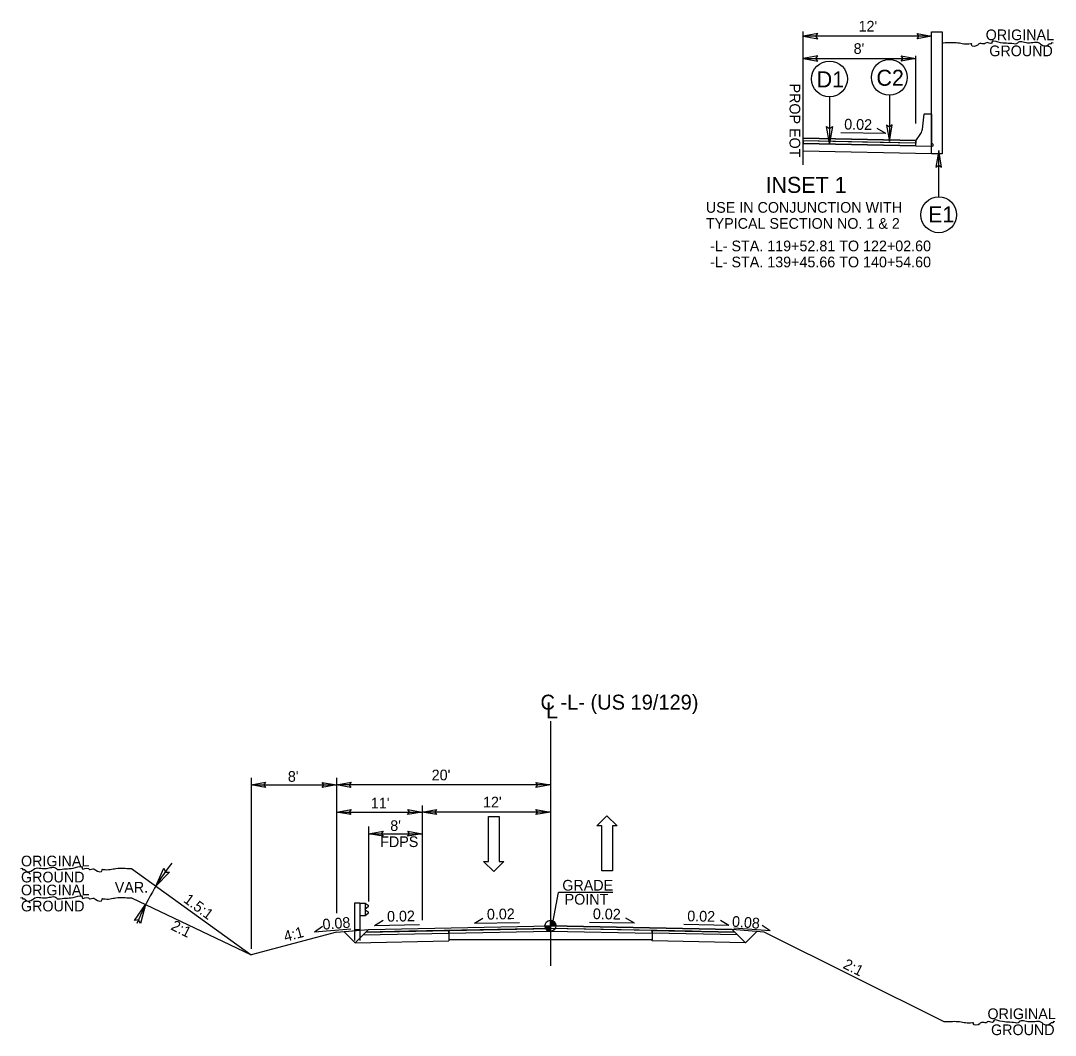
# Model space of a CAD drawing. Extents: x 18938 to 19565, y 6931 to 7973.
# Drawn here: x 18987.3 to 19084, y 7752.5 to 7847.3 of the extents above; entities that cross this region are included whole.
import ezdxf

# ---------------------------------------------------------------- set-up
doc = ezdxf.new("R2010")
doc.units = 0
for name, color, linetype in [('Old_Level_11', 7, 'Continuous'), ('Old_Level_2', 7, 'Continuous'), ('Prop Hatching', 7, 'Continuous'), ('Prop Pavement Schedule Description CELL', 7, 'Continuous'), ('Prop Shade Light', 7, 'Continuous'), ('Prop Shade Medium', 7, 'Continuous'), ('Prop Terminator CELL', 7, 'Continuous'), ('Sheet Block Title CELL', 7, 'Continuous'), ('Sheet Data Field CELL', 7, 'Continuous'), ('Sheet PE Seal Cell', 7, 'Continuous'), ('Sheet Plot Border Outside CELL', 7, 'Continuous'), ('Sheet Typical CELL', 7, 'Continuous'), ('Typical Curb CELL', 7, 'Continuous'), ('Typical Detail Wedge1 CELL', 7, 'Continuous'), ('Typical Detail Wedge2 CELL', 7, 'Continuous'), ('Typical Detail Wedge3 CELL', 7, 'Continuous'), ('Typical Hinge Slope Arterial CELL', 7, 'Continuous'), ('Typical ID Circle CELL', 7, 'Continuous'), ('Typical Shoulder Slope Information CELL', 7, 'Continuous'), ('Typical Terminator CELL', 7, 'Continuous'), ('Typical Text General CELL', 7, 'Continuous'), ('Typical Text Grade Point CELL', 7, 'Continuous'), ('Typical Text ID Circle CELL', 7, 'Continuous'), ('Typical Text Label CELL', 7, 'Continuous')]:
    doc.layers.add(name, color=color, linetype=linetype)

msp = doc.modelspace()

# ---------------------------------------------------------------- linework, layer by layer
at = {"layer": 'Old_Level_2'}
msp.add_line((19070.966, 7837.724), (19070.966, 7844.047), dxfattribs=at)
at = {"layer": 'Prop Hatching'}
for p, q in [((19060.449, 7833.835), (19060.449, 7841.494)), ((19071.598, 7837.198), (19071.744, 7838.589)), ((19071.744, 7838.589), (19071.781, 7838.625)), ((19071.781, 7838.625), (19072.411, 7838.625)), ((19072.411, 7838.625), (19072.443, 7838.593)), ((19072.443, 7838.593), (19072.443, 7835.844)), ((19070.966, 7836.105), (19071.445, 7836.79)), ((19070.966, 7835.632), (19070.966, 7836.105)), ((19070.966, 7835.632), (19072.574, 7835.6)), ((19072.443, 7835.844), (19072.508, 7835.844)), ((19072.508, 7835.844), (19072.574, 7835.779)), ((19072.574, 7835.779), (19072.574, 7835.6)), ((19073.449, 7834.873), (19072.449, 7834.873))]:
    msp.add_line(p, q, dxfattribs=at)
msp.add_lwpolyline([(19072.449, 7834.873), (19072.449, 7846.297), (19073.449, 7846.297), (19073.449, 7834.873)], dxfattribs=at)
msp.add_arc((19070.733, 7837.289), 0.869, 325.0087, 353.98893, dxfattribs=at)
at = {"layer": 'Prop Pavement Schedule Description CELL'}
for p, q in [((19070.984, 7836.132), (19060.449, 7836.342)), ((19070.966, 7835.882), (19060.449, 7836.092)), ((19070.966, 7835.632), (19060.449, 7835.842)), ((19072.449, 7836.102), (19072.443, 7836.103)), ((19072.449, 7834.881), (19060.449, 7835.121)), ((19016.799, 7762.125), (19019.799, 7762.365)), ((19018.552, 7761.119), (19017.49, 7762.181)), ((19018.552, 7761.119), (19019.799, 7762.365)), ((19019.288, 7761.855), (19027.299, 7762.015)), ((19019.544, 7762.11), (19036.799, 7762.455)), ((19019.799, 7762.365), (19036.799, 7762.705)), ((19053.799, 7762.365), (19036.798, 7762.705)), ((19050.054, 7762.19), (19036.798, 7762.455)), ((19054.309, 7761.855), (19046.299, 7762.015)), ((19056.799, 7762.125), (19053.799, 7762.365)), ((19055.045, 7761.119), (19053.799, 7762.365)), ((19055.046, 7761.119), (19056.108, 7762.181)), ((19073.613, 7753.718), (19056.799, 7762.125)), ((19018.552, 7761.119), (19027.299, 7761.294)), ((19027.299, 7761.393), (19027.299, 7761.294)), ((19046.299, 7761.294), (19046.299, 7761.393)), ((19055.045, 7761.119), (19046.299, 7761.294))]:
    msp.add_line(p, q, dxfattribs=at)
at = {"layer": 'Prop Shade Medium'}
for p in [(18997.624, 7768.068), (18997.624, 7765.322), (19016.799, 7762.125)]:
    msp.add_line(p, (19008.799, 7759.976), dxfattribs=at)
at = {"layer": 'Sheet Block Title CELL'}
for p, q in [((19070.966, 7835.882), (19060.449, 7836.092)), ((19060.449, 7836.092), (19060.449, 7835.842)), ((19060.449, 7835.842), (19070.966, 7835.632)), ((19070.966, 7835.632), (19070.966, 7835.882)), ((19019.544, 7762.11), (19019.288, 7761.855)), ((19019.288, 7761.855), (19027.299, 7762.015)), ((19027.299, 7762.265), (19019.544, 7762.11)), ((19027.299, 7762.015), (19027.299, 7762.265)), ((19046.299, 7762.265), (19054.054, 7762.11)), ((19046.299, 7762.015), (19046.299, 7762.265)), ((19054.309, 7761.855), (19046.299, 7762.015)), ((19054.054, 7762.11), (19054.309, 7761.855))]:
    msp.add_line(p, q, dxfattribs=at)
at = {"layer": 'Sheet Data Field CELL'}
for points in [[(19061.799, 7846.116), (19060.449, 7845.883), (19061.806, 7845.643), (19061.634, 7845.883)], [(19071.099, 7846.116), (19072.449, 7845.883), (19071.091, 7845.643), (19071.264, 7845.883)], [(19061.799, 7844.025), (19060.449, 7843.793), (19061.806, 7843.553), (19061.634, 7843.793)], [(19069.616, 7844.025), (19070.966, 7843.793), (19069.608, 7843.553), (19069.781, 7843.793)], [(19010.149, 7775.646), (19008.799, 7775.879), (19010.156, 7776.119), (19009.984, 7775.879)], [(19015.449, 7776.111), (19016.799, 7775.879), (19015.441, 7775.639), (19015.614, 7775.879)], [(19018.149, 7775.646), (19016.799, 7775.879), (19018.156, 7776.119), (19017.984, 7775.879)], [(19035.449, 7776.111), (19036.799, 7775.879), (19035.441, 7775.639), (19035.614, 7775.879)], [(19018.149, 7773.11), (19016.799, 7773.343), (19018.156, 7773.583), (19017.984, 7773.343)], [(19023.449, 7773.575), (19024.799, 7773.343), (19023.441, 7773.103), (19023.614, 7773.343)], [(19026.149, 7773.11), (19024.799, 7773.343), (19026.156, 7773.583), (19025.984, 7773.343)], [(19035.449, 7773.575), (19036.799, 7773.343), (19035.441, 7773.103), (19035.614, 7773.343)], [(19021.149, 7771.086), (19019.799, 7771.318), (19021.156, 7771.558), (19020.984, 7771.318)], [(19023.449, 7771.551), (19024.799, 7771.318), (19023.441, 7771.078), (19023.614, 7771.318)], [(19001.171, 7767.734), (18999.909, 7766.413), (19000.654, 7768.093), (19000.791, 7767.724)], [(18997.9, 7763.192), (18998.945, 7764.69), (18998.466, 7762.916), (18998.274, 7763.26)]]:
    msp.add_lwpolyline(points, close=True, dxfattribs=at)
at = {"layer": 'Sheet PE Seal Cell'}
for p, q in [((19018.978, 7764.829), (19018.481, 7764.829)), ((19018.481, 7764.829), (19018.481, 7762.343)), ((19018.978, 7764.829), (19018.978, 7762.343)), ((19018.978, 7764.829), (19019.476, 7764.829)), ((19019.476, 7764.829), (19019.476, 7763.669)), ((19019.476, 7764.829), (19019.765, 7764.626)), ((19019.476, 7764.296), (19019.765, 7764.499)), ((19019.476, 7764.249), (19019.476, 7764.296)), ((19019.476, 7764.249), (19019.476, 7764.202)), ((19019.476, 7764.202), (19019.765, 7763.999)), ((19019.476, 7763.669), (19019.765, 7763.872)), ((19018.978, 7763.669), (19019.476, 7763.669)), ((19018.978, 7762.343), (19018.481, 7762.343)), ((19018.481, 7762.343), (19018.481, 7761.335)), ((19018.978, 7762.343), (19018.978, 7761.335))]:
    msp.add_line(p, q, dxfattribs=at)
for centre, start, end in [((19019.721, 7763.936), 304.9634, 54.9941), ((19019.721, 7764.562), 304.9888, 54.99703)]:
    msp.add_arc(centre, 0.0776, start, end, dxfattribs=at)
at = {"layer": 'Sheet Typical CELL'}
for p, q in [((19060.449, 7835.121), (19060.449, 7846.321)), ((19008.799, 7776.542), (19008.799, 7760.566)), ((19016.799, 7776.542), (19016.799, 7763.886)), ((19008.799, 7775.879), (19016.799, 7775.879)), ((19036.799, 7775.879), (19016.799, 7775.879)), ((19024.799, 7773.952), (19024.799, 7763.225)), ((19016.799, 7773.343), (19024.799, 7773.343)), ((19036.799, 7773.343), (19024.799, 7773.343)), ((19019.799, 7771.976), (19019.799, 7764.979)), ((19019.799, 7771.318), (19024.799, 7771.318))]:
    msp.add_line(p, q, dxfattribs=at)
msp.add_arc((19021.224, 7753.349), 25, 142.49775, 157.45327, dxfattribs=at)
at = {"layer": 'Typical Curb CELL'}
for points in [[(19083.813, 7845.239), (19083.642, 7845.239), (19083.642, 7845.153), (19083.47, 7845.153), (19083.385, 7845.067), (19082.699, 7845.067), (19082.614, 7845.153), (19081.415, 7845.239), (19080.473, 7845.239), (19080.387, 7845.153), (19080.13, 7845.153), (19078.674, 7845.324), (19078.074, 7845.324), (19078.074, 7845.239), (19077.475, 7845.239), (19077.389, 7845.153), (19077.303, 7845.153), (19076.875, 7845.153), (19076.789, 7845.067), (19076.19, 7845.067), (19076.19, 7845.153), (19076.104, 7845.153), (19074.905, 7845.239), (19073.534, 7845.239), (19073.449, 7845.239)], [(18987.259, 7768.068), (18987.431, 7768.068), (18987.431, 7767.982), (18987.602, 7767.982), (18987.688, 7767.896), (18988.373, 7767.896), (18988.458, 7767.982), (18989.658, 7768.068), (18990.6, 7768.068), (18990.685, 7767.982), (18990.943, 7767.982), (18992.399, 7768.154), (18992.998, 7768.154), (18992.998, 7768.068), (18993.598, 7768.068), (18993.683, 7767.982), (18993.769, 7767.982), (18994.197, 7767.982), (18994.283, 7767.896), (18994.882, 7767.896), (18994.882, 7767.982), (18994.968, 7767.982), (18996.167, 7768.068), (18997.538, 7768.068), (18997.624, 7768.068)], [(18987.259, 7765.322), (18987.431, 7765.322), (18987.431, 7765.237), (18987.602, 7765.237), (18987.688, 7765.151), (18988.373, 7765.151), (18988.458, 7765.237), (18989.658, 7765.322), (18990.6, 7765.322), (18990.685, 7765.237), (18990.943, 7765.237), (18992.399, 7765.408), (18992.998, 7765.408), (18992.998, 7765.322), (18993.598, 7765.322), (18993.683, 7765.237), (18993.769, 7765.237), (18994.197, 7765.237), (18994.283, 7765.151), (18994.882, 7765.151), (18994.882, 7765.237), (18994.968, 7765.237), (18996.167, 7765.322), (18997.538, 7765.322), (18997.624, 7765.322)], [(19083.977, 7753.718), (19083.806, 7753.718), (19083.806, 7753.632), (19083.635, 7753.632), (19083.549, 7753.547), (19082.864, 7753.547), (19082.778, 7753.632), (19081.579, 7753.718), (19080.637, 7753.718), (19080.551, 7753.632), (19080.294, 7753.632), (19078.838, 7753.804), (19078.239, 7753.804), (19078.239, 7753.718), (19077.639, 7753.718), (19077.553, 7753.632), (19077.468, 7753.632), (19077.039, 7753.632), (19076.954, 7753.547), (19076.354, 7753.547), (19076.354, 7753.632), (19076.269, 7753.632), (19075.069, 7753.718), (19073.699, 7753.718), (19073.613, 7753.718)]]:
    msp.add_spline(points, degree=3, dxfattribs=at)
at = {"layer": 'Typical Detail Wedge1 CELL'}
for p, q in [((19036.799, 7762.705), (19036.799, 7763.217)), ((19036.287, 7762.705), (19036.799, 7762.705)), ((19036.798, 7762.193), (19036.799, 7762.705)), ((19036.799, 7762.705), (19036.798, 7762.193)), ((19037.311, 7762.705), (19036.799, 7762.705))]:
    msp.add_line(p, q, dxfattribs=at)
for points in [[(19036.804, 7763.217), (19036.804, 7763.217), (19036.804, 7762.705)], [(19036.814, 7763.217), (19036.814, 7762.705)], [(19036.824, 7763.217), (19036.824, 7762.705)], [(19036.835, 7763.216), (19036.834, 7762.705)], [(19036.845, 7763.215), (19036.845, 7762.705)], [(19036.855, 7763.214), (19036.855, 7762.705)], [(19036.865, 7763.213), (19036.865, 7762.705)], [(19036.875, 7763.212), (19036.875, 7762.705)], [(19036.886, 7763.21), (19036.885, 7762.705)], [(19036.896, 7763.208), (19036.896, 7762.705)], [(19036.906, 7763.206), (19036.906, 7762.705)], [(19036.916, 7763.204), (19036.916, 7762.705)], [(19036.927, 7763.201), (19036.927, 7762.705)], [(19036.937, 7763.198), (19036.937, 7762.705)], [(19036.947, 7763.195), (19036.947, 7762.705)], [(19036.958, 7763.192), (19036.958, 7762.705)], [(19036.968, 7763.189), (19036.968, 7762.705)], [(19036.978, 7763.185), (19036.978, 7762.705)], [(19036.988, 7763.181), (19036.988, 7762.705)], [(19036.999, 7763.177), (19036.998, 7762.705)], [(19037.009, 7763.172), (19037.009, 7762.705)], [(19037.019, 7763.168), (19037.019, 7762.705)], [(19037.029, 7763.163), (19037.029, 7762.705)], [(19037.039, 7763.157), (19037.039, 7762.705)], [(19037.05, 7763.152), (19037.049, 7762.705)], [(19037.06, 7763.146), (19037.06, 7762.705)], [(19037.07, 7763.14), (19037.07, 7762.705)], [(19037.08, 7763.133), (19037.08, 7762.705)], [(19037.09, 7763.126), (19037.09, 7762.705)], [(19037.101, 7763.119), (19037.101, 7762.705)], [(19037.111, 7763.111), (19037.111, 7762.705)], [(19037.121, 7763.103), (19037.121, 7762.705)], [(19037.131, 7763.095), (19037.131, 7762.705)], [(19037.142, 7763.085), (19037.142, 7762.705)], [(19037.152, 7763.076), (19037.152, 7762.705)], [(19037.162, 7763.066), (19037.162, 7762.705)], [(19037.173, 7763.055), (19037.173, 7762.705)], [(19037.183, 7763.044), (19037.183, 7762.705)], [(19037.193, 7763.032), (19037.193, 7762.705)], [(19037.203, 7763.019), (19037.203, 7762.705)], [(19037.214, 7763.006), (19037.213, 7762.705)], [(19037.224, 7762.991), (19037.224, 7762.705)], [(19037.234, 7762.975), (19037.234, 7762.705)], [(19037.244, 7762.958), (19037.244, 7762.705)], [(19037.254, 7762.939), (19037.254, 7762.705)], [(19037.265, 7762.918), (19037.264, 7762.705)], [(19037.275, 7762.894), (19037.275, 7762.705)], [(19037.285, 7762.865), (19037.285, 7762.705)], [(19037.295, 7762.83), (19037.295, 7762.705)], [(19037.305, 7762.778), (19037.305, 7762.705)], [(19036.29, 7762.705), (19036.29, 7762.649)], [(19036.3, 7762.705), (19036.3, 7762.589)], [(19036.31, 7762.705), (19036.31, 7762.552)], [(19036.321, 7762.705), (19036.321, 7762.523)], [(19036.331, 7762.705), (19036.331, 7762.498)], [(19036.341, 7762.705), (19036.341, 7762.476)], [(19036.351, 7762.705), (19036.351, 7762.456)], [(19036.361, 7762.705), (19036.361, 7762.439)], [(19036.372, 7762.705), (19036.372, 7762.423)], [(19036.382, 7762.705), (19036.382, 7762.408)], [(19036.392, 7762.705), (19036.392, 7762.395)], [(19036.402, 7762.705), (19036.402, 7762.381)], [(19036.412, 7762.705), (19036.412, 7762.369)], [(19036.423, 7762.705), (19036.423, 7762.358)], [(19036.433, 7762.705), (19036.433, 7762.347)], [(19036.443, 7762.705), (19036.443, 7762.337)], [(19036.454, 7762.705), (19036.454, 7762.327)], [(19036.464, 7762.705), (19036.464, 7762.318)], [(19036.474, 7762.705), (19036.474, 7762.309)], [(19036.484, 7762.705), (19036.484, 7762.301)], [(19036.495, 7762.705), (19036.495, 7762.294)], [(19036.505, 7762.705), (19036.505, 7762.286)], [(19036.515, 7762.705), (19036.515, 7762.279)], [(19036.525, 7762.705), (19036.525, 7762.272)], [(19036.536, 7762.705), (19036.535, 7762.266)], [(19036.546, 7762.705), (19036.546, 7762.26)], [(19036.556, 7762.705), (19036.556, 7762.255)], [(19036.566, 7762.705), (19036.566, 7762.249)], [(19036.576, 7762.705), (19036.576, 7762.244)], [(19036.587, 7762.705), (19036.586, 7762.24)], [(19036.597, 7762.705), (19036.597, 7762.235)], [(19036.607, 7762.705), (19036.607, 7762.231)], [(19036.617, 7762.705), (19036.617, 7762.227)], [(19036.628, 7762.705), (19036.628, 7762.223)], [(19036.638, 7762.705), (19036.638, 7762.219)], [(19036.648, 7762.705), (19036.648, 7762.216)], [(19036.658, 7762.705), (19036.658, 7762.213)], [(19036.669, 7762.705), (19036.669, 7762.21)], [(19036.679, 7762.705), (19036.679, 7762.208)], [(19036.689, 7762.705), (19036.689, 7762.205)], [(19036.7, 7762.705), (19036.699, 7762.203)], [(19036.71, 7762.705), (19036.71, 7762.201)], [(19036.72, 7762.705), (19036.72, 7762.2)], [(19036.73, 7762.705), (19036.73, 7762.198)], [(19036.74, 7762.705), (19036.74, 7762.197)], [(19036.751, 7762.705), (19036.75, 7762.196)], [(19036.761, 7762.705), (19036.761, 7762.195)], [(19036.771, 7762.705), (19036.771, 7762.194)], [(19036.781, 7762.705), (19036.781, 7762.194)], [(19036.791, 7762.705), (19036.791, 7762.193), (19036.791, 7762.193)]]:
    msp.add_lwpolyline(points, dxfattribs=at)
msp.add_circle((19036.799, 7762.705), 0.512, dxfattribs=at)
for start, end in [(359.99048, 89.99048), (179.99048, 269.99048)]:
    msp.add_arc((19036.799, 7762.705), 0.512, start, end, dxfattribs=at)
at = {"layer": 'Typical Detail Wedge3 CELL'}
for p, q in [((19031.006, 7768.724), (19031.006, 7772.924)), ((19031.006, 7772.924), (19031.996, 7772.924)), ((19031.996, 7772.924), (19031.996, 7768.724)), ((19041.152, 7772.053), (19042.082, 7772.998)), ((19042.082, 7772.998), (19043.042, 7772.053)), ((19041.602, 7772.053), (19041.152, 7772.053)), ((19041.602, 7767.853), (19041.602, 7772.053)), ((19043.042, 7772.053), (19042.592, 7772.053)), ((19042.592, 7772.053), (19042.592, 7767.853)), ((19031.516, 7767.779), (19030.556, 7768.724)), ((19030.556, 7768.724), (19031.006, 7768.724)), ((19032.446, 7768.724), (19031.516, 7767.779)), ((19031.996, 7768.724), (19032.446, 7768.724)), ((19042.592, 7767.853), (19041.602, 7767.853))]:
    msp.add_line(p, q, dxfattribs=at)
at = {"layer": 'Typical Hinge Slope Arterial CELL'}
for p, q in [((19060.449, 7836.092), (19060.449, 7836.342)), ((19060.449, 7836.342), (19070.986, 7836.134)), ((19065.977, 7835.982), (19060.449, 7836.092)), ((19070.966, 7835.882), (19065.977, 7835.982)), ((19065.977, 7835.982), (19065.977, 7835.982)), ((19070.966, 7835.882), (19070.966, 7835.882)), ((19070.986, 7836.134), (19070.986, 7836.134)), ((19019.544, 7762.11), (19019.799, 7762.365)), ((19023.544, 7762.19), (19019.544, 7762.11)), ((19019.799, 7762.365), (19036.799, 7762.705)), ((19036.799, 7762.455), (19023.544, 7762.19)), ((19023.544, 7762.19), (19023.544, 7762.19)), ((19036.799, 7762.705), (19053.799, 7762.365)), ((19054.054, 7762.11), (19036.799, 7762.455)), ((19053.799, 7762.365), (19054.054, 7762.11))]:
    msp.add_line(p, q, dxfattribs=at)
msp.add_lwpolyline([(19070.986, 7836.134), (19070.966, 7836.105), (19070.966, 7835.882)], dxfattribs=at)
at = {"layer": 'Typical ID Circle CELL'}
for p, q in [((19027.299, 7762.265), (19027.299, 7761.393)), ((19027.299, 7762.015), (19036.799, 7762.193)), ((19036.799, 7762.193), (19046.299, 7762.015)), ((19046.299, 7762.265), (19046.299, 7761.393)), ((19046.299, 7761.393), (19027.299, 7761.393))]:
    msp.add_line(p, q, dxfattribs=at)
at = {"layer": 'Typical Terminator CELL'}
for p, q in [((19062.896, 7840.202), (19062.896, 7835.871)), ((19068.494, 7840.351), (19068.494, 7836.019)), ((19073.11, 7830.856), (19073.11, 7835.187))]:
    msp.add_line(p, q, dxfattribs=at)
for centre in [(19062.896, 7841.878), (19068.494, 7842.026), (19073.11, 7829.18)]:
    msp.add_circle(centre, 1.676, dxfattribs=at)
at = {"layer": 'Typical Text General CELL'}
for points in [[(19063.164, 7837.423), (19062.896, 7835.871), (19062.62, 7837.431), (19062.896, 7837.233)], [(19068.227, 7837.571), (19068.494, 7836.019), (19068.77, 7837.58), (19068.494, 7837.382)], [(19073.377, 7833.636), (19073.11, 7835.187), (19072.834, 7833.627), (19073.11, 7833.825)]]:
    msp.add_lwpolyline(points, close=True, dxfattribs=at)
at = {"layer": 'Typical Text Grade Point CELL'}
for p, q in [((19068.152, 7836.768), (19063.963, 7836.852)), ((19068.152, 7836.768), (19067.369, 7837.241)), ((19020.361, 7762.747), (19021.144, 7763.22)), ((19020.361, 7762.747), (19024.55, 7762.831)), ((19029.703, 7762.946), (19030.486, 7763.419)), ((19029.703, 7762.946), (19033.892, 7763.029)), ((19044.647, 7762.946), (19040.458, 7763.029)), ((19044.647, 7762.946), (19043.864, 7763.419)), ((19053.473, 7762.74), (19049.285, 7762.824)), ((19053.473, 7762.74), (19052.691, 7763.213)), ((19014.74, 7762.147), (19015.493, 7762.666)), ((19014.74, 7762.147), (19018.126, 7762.418)), ((19057.352, 7762.222), (19053.966, 7762.493)), ((19057.352, 7762.222), (19056.599, 7762.741))]:
    msp.add_line(p, q, dxfattribs=at)
at = {"layer": 'Typical Text ID Circle CELL'}
for p, q in [((19072.449, 7845.883), (19060.449, 7845.883)), ((19060.449, 7843.793), (19070.966, 7843.793)), ((19036.799, 7781.829), (19036.799, 7780.581)), ((19036.799, 7780.581), (19036.799, 7758.969)), ((19037.049, 7763.158), (19037.544, 7765.826)), ((19042.621, 7765.826), (19037.544, 7765.826))]:
    msp.add_line(p, q, dxfattribs=at)

# ---------------------------------------------------------------- texts
at = {"layer": 'Old_Level_11'}
for s, height, p in [('INSET 1', 1.5, (19056.916, 7831.223)), ('USE IN CONJUNCTION WITH', 1, (19051.339, 7829.37)), ('TYPICAL SECTION NO. 1 & 2', 1, (19051.339, 7827.87))]:
    msp.add_text(s, height=height, dxfattribs=at).set_placement(p)
at = {"layer": 'Old_Level_2'}
for s, p in [('ORIGINAL', (19077.505, 7845.502)), ('GROUND', (19077.842, 7844.002)), ('ORIGINAL', (19077.67, 7753.982)), ('GROUND', (19078.006, 7752.482))]:
    msp.add_text(s, height=1, dxfattribs=at).set_placement(p)
for s, p in [('ORIGINAL', (18987.286, 7768.261)), ('GROUND', (18987.286, 7766.761)), ('ORIGINAL', (18987.286, 7765.552)), ('GROUND', (18987.286, 7764.052))]:
    msp.add_text(s, height=1, rotation=360, dxfattribs=at).set_placement(p)
at = {"layer": 'Prop Shade Light'}
msp.add_text('VAR.', height=1, rotation=360, dxfattribs=at).set_placement((18996.058, 7765.806))
at = {"layer": 'Prop Terminator CELL'}
for s, p in [('D1', (19061.701, 7841.089)), ('C2', (19067.29, 7841.238))]:
    msp.add_text(s, height=1.5, dxfattribs=at).set_placement(p)
msp.add_text('E1', height=1.5, rotation=360, dxfattribs=at).set_placement((19072.118, 7828.469))
at = {"layer": 'Sheet Plot Border Outside CELL'}
for s, p in [('GRADE', (19037.91, 7765.995)), ('POINT', (19038.128, 7764.684))]:
    msp.add_text(s, height=1, rotation=0.00004, dxfattribs=at).set_placement(p)
at = {"layer": 'Typical Detail Wedge2 CELL'}
for s, p in [("12'", (19065.619, 7846.309)), ("8'", (19065.153, 7844.218)), ('-L- STA. 119+52.81 TO 122+02.60', (19051.728, 7825.766)), ('-L- STA. 139+45.66 TO 140+54.60', (19051.728, 7824.266)), ("20'", (19025.698, 7776.304)), ("8'", (19012.245, 7776.168)), ("11' ", (19020.009, 7773.68)), ("12'", (19030.496, 7773.768)), ("8'", (19021.82, 7771.568)), ('FDPS', (19020.88, 7770.068))]:
    msp.add_text(s, height=1, dxfattribs=at).set_placement(p)
msp.add_text('PROP EOT', height=1, rotation=270, dxfattribs=at).set_placement((19059.161, 7841.45))
at = {"layer": 'Typical Shoulder Slope Information CELL'}
for s, rotation, p in [('1.5:1', 323.55802, (19002.413, 7764.978)), ('2:1', 333.43491, (19001.225, 7762.393)), ('4:1', 15.1346, (19012.014, 7761.201)), (' 2:1', 333.43491, (19063.758, 7758.952))]:
    msp.add_text(s, height=1, rotation=rotation, dxfattribs=at).set_placement(p)
at = {"layer": 'Typical Text Grade Point CELL'}
for s, rotation, p in [('0.02', 358.85426, (19064.267, 7837.157)), ('0.02', 1.14574, (19021.529, 7763.082)), ('0.02', 1.14574, (19030.87, 7763.28)), ('0.02', 358.85426, (19040.762, 7763.335)), ('0.02', 358.85426, (19049.588, 7763.129)), ('0.08', 4.5738, (19015.528, 7762.335)), ('0.08', 355.4262, (19053.748, 7762.636))]:
    msp.add_text(s, height=1, rotation=rotation, dxfattribs=at).set_placement(p)
at = {"layer": 'Typical Text Label CELL'}
for s, height, p in [('C -L- (US 19/129)', 1.4, (19035.87, 7782.913)), ('L', 1.5, (19036.386, 7782.106))]:
    msp.add_text(s, height=height, dxfattribs=at).set_placement(p)

doc.saveas('drawing.dxf')
